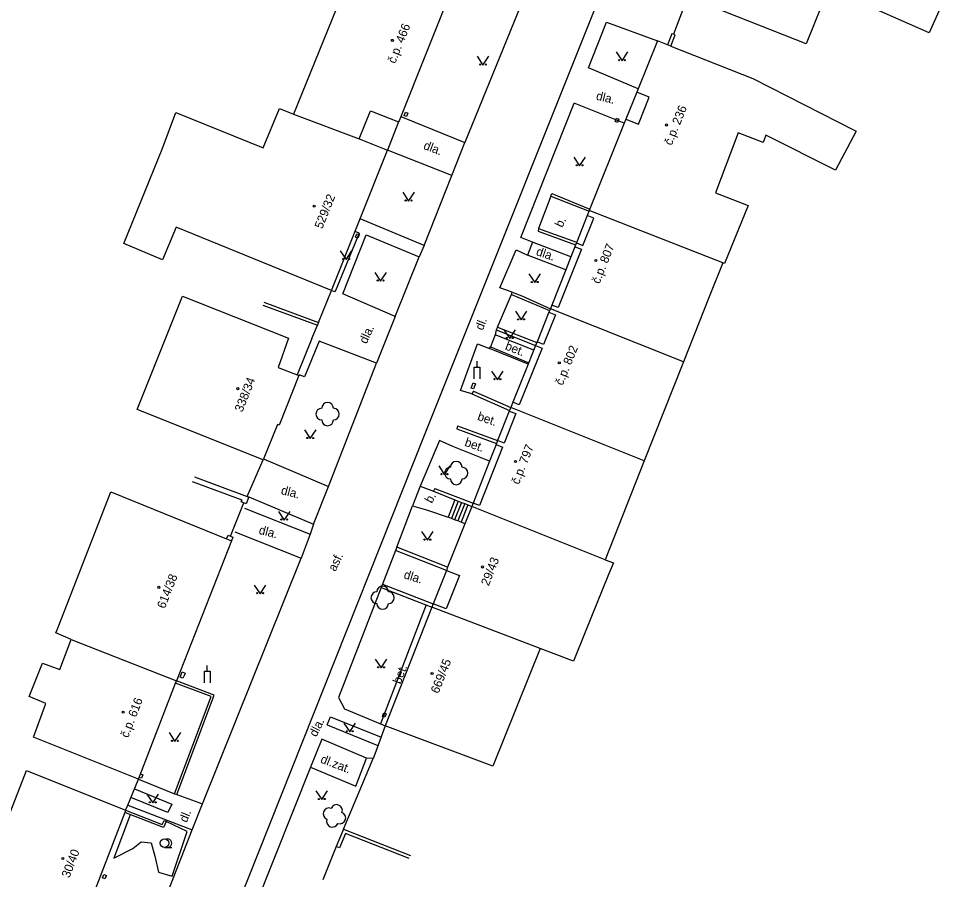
# Model space of a CAD drawing. Extents: x -577457 to -568404, y -1208466 to -1201387.
# Drawn here: x -568819.4 to -568739.5, y -1203580.9 to -1203506.9 of the extents above; entities that cross this region are included whole.
import ezdxf

# ---------------------------------------------------------------- set-up
doc = ezdxf.new("R2010")
doc.units = 0
for name, color, linetype in [('BUDOVY_MĚŘ', 7, 'Continuous'), ('BUDOVY_NEMĚŘ', 7, 'Continuous'), ('OBVOD_PILÍŘE', 7, 'Continuous'), ('POMOC_POPIS', 7, 'Continuous'), ('ROZHRANÍ_PLOCH', 7, 'Continuous'), ('ZELEŇ', 7, 'Continuous'), ('ZN_BUDOV', 7, 'Continuous'), ('ZN_DOPLŇKOVÉ', 7, 'Continuous'), ('ZN_KULTUR', 7, 'Continuous'), ('Č_POPIS_ORIENT', 7, 'Continuous')]:
    doc.layers.add(name, color=color, linetype=linetype)

msp = doc.modelspace()

# ---------------------------------------------------------------- linework, layer by layer
at = {"layer": 'BUDOVY_MĚŘ'}
for points in [[(-568781.84, -1203503.44), (-568786.73, -1203515.68)], [(-568763.65, -1203509.13), (-568764.52, -1203508.78), (-568766.18, -1203512.93)], [(-568763.37, -1203509.24), (-568763.65, -1203509.13)], [(-568766.18, -1203512.93), (-568766.29, -1203513.21)], [(-568767.22, -1203515.53), (-568766.15, -1203515.96), (-568765.22, -1203513.64), (-568766.29, -1203513.21)], [(-568766.29, -1203513.21), (-568767.22, -1203515.53)], [(-568790.15, -1203517.23), (-568789.18, -1203514.81), (-568786.77, -1203515.77)], [(-568786.77, -1203515.77), (-568787.73, -1203518.19)], [(-568786.73, -1203515.68), (-568786.77, -1203515.77)], [(-568767.36, -1203515.88), (-568770.37, -1203523.38)], [(-568767.22, -1203515.53), (-568767.36, -1203515.88)], [(-568790.15, -1203517.23), (-568787.73, -1203518.19)], [(-568792.54, -1203530.28), (-568787.73, -1203518.19)], [(-568770.37, -1203523.38), (-568770.55, -1203523.82)], [(-568771.48, -1203526.17), (-568770.92, -1203526.39), (-568769.99, -1203524.04), (-568770.55, -1203523.82)], [(-568770.55, -1203523.82), (-568771.48, -1203526.17)], [(-568771.61, -1203526.5), (-568771.05, -1203526.72), (-568773.04, -1203531.74), (-568773.59, -1203531.52)], [(-568771.61, -1203526.5), (-568771.95, -1203527.36)], [(-568771.48, -1203526.17), (-568771.61, -1203526.5)], [(-568771.95, -1203527.36), (-568772.4, -1203528.49)], [(-568772.4, -1203528.49), (-568773.59, -1203531.52)], [(-568773.84, -1203532.13), (-568773.28, -1203532.35), (-568774.31, -1203534.91), (-568774.86, -1203534.69)], [(-568773.84, -1203532.13), (-568774.86, -1203534.69)], [(-568773.72, -1203531.84), (-568773.84, -1203532.13)], [(-568773.59, -1203531.52), (-568773.72, -1203531.84)], [(-568774.99, -1203535), (-568774.43, -1203535.22), (-568776.39, -1203540.1), (-568776.95, -1203539.88)], [(-568774.99, -1203535), (-568775.63, -1203536.6)], [(-568774.86, -1203534.69), (-568774.99, -1203535)], [(-568775.63, -1203536.6), (-568776.95, -1203539.88)], [(-568795.49, -1203537.52), (-568795.34, -1203537.58), (-568797.03, -1203541.85), (-568797.17, -1203541.8), (-568798.4, -1203544.82)], [(-568776.95, -1203539.88), (-568777.13, -1203540.33)], [(-568777.25, -1203540.64), (-568776.69, -1203540.86), (-568777.69, -1203543.39), (-568778.25, -1203543.18)], [(-568777.25, -1203540.64), (-568778.25, -1203543.18)], [(-568777.13, -1203540.33), (-568777.25, -1203540.64)], [(-568778.25, -1203543.18), (-568778.38, -1203543.51)], [(-568778.38, -1203543.51), (-568777.82, -1203543.73), (-568779.81, -1203548.77), (-568780.36, -1203548.55)], [(-568778.38, -1203543.51), (-568778.94, -1203544.94)], [(-568778.94, -1203544.94), (-568780.36, -1203548.55)], [(-568780.48, -1203548.84), (-568781.07, -1203550.33)], [(-568780.36, -1203548.55), (-568780.48, -1203548.84)], [(-568781.07, -1203550.33), (-568782.55, -1203554.06)], [(-568801.14, -1203551.81), (-568805.87, -1203563.84)], [(-568801.56, -1203551.64), (-568801.14, -1203551.81)], [(-568782.66, -1203554.34), (-568781.54, -1203554.78), (-568782.68, -1203557.66), (-568783.8, -1203557.22)], [(-568782.66, -1203554.34), (-568783.8, -1203557.22)], [(-568782.55, -1203554.06), (-568782.66, -1203554.34)], [(-568783.91, -1203557.5), (-568787.91, -1203567.71)], [(-568783.8, -1203557.22), (-568783.91, -1203557.5)], [(-568809.12, -1203572.3), (-568805.94, -1203564.03)], [(-568805.94, -1203564.03), (-568805.87, -1203563.84)], [(-568810.31, -1203575.17), (-568813.48, -1203583.43)], [(-568810.24, -1203574.98), (-568810.31, -1203575.17)]]:
    msp.add_lwpolyline(points, dxfattribs=at)
at = {"layer": 'BUDOVY_NEMĚŘ'}
for points in [[(-568791.37, -1203499.6), (-568799.18, -1203496.31), (-568802.74, -1203494.81), (-568804.18, -1203498.12), (-568797.15, -1203501.19), (-568797.4, -1203501.84), (-568791.38, -1203504.21), (-568795.81, -1203515.1)], [(-568756.46, -1203497.08), (-568750.54, -1203499.49), (-568739.5, -1203504.35), (-568741.15, -1203508.1), (-568749.82, -1203504.27), (-568751.72, -1203509.06), (-568761.76, -1203505.06)], [(-568763.37, -1203509.24), (-568756.3, -1203512.03), (-568747.54, -1203516.5), (-568747.44, -1203516.55), (-568749.21, -1203519.92), (-568755.19, -1203516.91), (-568755.43, -1203517.55), (-568757.58, -1203516.71), (-568759.51, -1203521.87), (-568756.72, -1203522.96), (-568758.76, -1203527.95), (-568758.9, -1203527.9), (-568770.37, -1203523.38)], [(-568792.54, -1203530.28), (-568805.88, -1203524.83), (-568807.07, -1203527.62), (-568810.4, -1203526.21), (-568807.09, -1203518.12), (-568805.93, -1203514.97), (-568798.4, -1203518), (-568796.99, -1203514.6), (-568795.81, -1203515.1), (-568790.15, -1203517.23)], [(-568758.9, -1203527.9), (-568760.06, -1203530.82), (-568762.27, -1203536.4), (-568773.72, -1203531.84)], [(-568798.4, -1203544.82), (-568809.24, -1203540.5), (-568805.33, -1203530.75), (-568796.23, -1203534.37), (-568797.12, -1203536.89), (-568795.49, -1203537.52)], [(-568762.27, -1203536.4), (-568765.65, -1203544.93), (-568777.13, -1203540.33)], [(-568765.65, -1203544.93), (-568769.02, -1203553.43), (-568780.48, -1203548.84)], [(-568814.9, -1203560.29), (-568816.22, -1203559.71), (-568816.13, -1203559.45), (-568811.49, -1203547.6), (-568801.56, -1203551.64)], [(-568769.02, -1203553.43), (-568768.3, -1203553.69), (-568768.71, -1203554.7), (-568770.72, -1203559.65), (-568771.74, -1203562.15), (-568774.6, -1203561.06), (-568783.91, -1203557.5)], [(-568809.12, -1203572.3), (-568818.15, -1203568.68), (-568817.1, -1203565.79), (-568818.52, -1203565.2), (-568817.37, -1203562.31), (-568815.89, -1203562.87), (-568814.9, -1203560.29), (-568805.87, -1203563.84)], [(-568774.6, -1203561.06), (-568778.67, -1203571.18), (-568787.91, -1203567.71)], [(-568823.08, -1203582.62), (-568822.11, -1203580.2), (-568820.1, -1203575.02), (-568818.76, -1203571.55), (-568810.24, -1203574.98)]]:
    msp.add_lwpolyline(points, dxfattribs=at)
at = {"layer": 'OBVOD_PILÍŘE'}
for points in [[(-568786.03, -1203515.16), (-568786.09, -1203515.31), (-568786.29, -1203515.23), (-568786.17, -1203514.93), (-568785.97, -1203515.01), (-568786.03, -1203515.16)], [(-568768.08, -1203515.59), (-568768.02, -1203515.44), (-568767.82, -1203515.52), (-568767.94, -1203515.82), (-568768.14, -1203515.74), (-568768.08, -1203515.59)], [(-568790.2, -1203525.61), (-568790.26, -1203525.76), (-568790.46, -1203525.68), (-568790.35, -1203525.38), (-568790.14, -1203525.46), (-568790.2, -1203525.61)], [(-568780.44, -1203538.44), (-568780.35, -1203538.22), (-568780.15, -1203538.3), (-568780.32, -1203538.74), (-568780.53, -1203538.66), (-568780.44, -1203538.44)], [(-568805.21, -1203563.39), (-568805.3, -1203563.61), (-568805.53, -1203563.52), (-568805.36, -1203563.08), (-568805.12, -1203563.17), (-568805.21, -1203563.39)], [(-568788.09, -1203566.75), (-568788.03, -1203566.6), (-568787.83, -1203566.68), (-568787.94, -1203566.98), (-568788.15, -1203566.9), (-568788.09, -1203566.75)], [(-568808.8, -1203572.08), (-568808.86, -1203572.23), (-568809.06, -1203572.15), (-568808.95, -1203571.85), (-568808.74, -1203571.93), (-568808.8, -1203572.08)], [(-568811.95, -1203580.73), (-568812.01, -1203580.88), (-568812.21, -1203580.8), (-568812.1, -1203580.5), (-568811.89, -1203580.58), (-568811.95, -1203580.73)]]:
    msp.add_lwpolyline(points, dxfattribs=at)
at = {"layer": 'ROZHRANÍ_PLOCH'}
for points in [[(-568750, -1203456.23), (-568784.58, -1203542.75)], [(-568776.25, -1203505.71), (-568781.07, -1203517.55)], [(-568770.44, -1203511.1), (-568768.88, -1203507.18)], [(-568768.88, -1203507.18), (-568764.52, -1203508.78)], [(-568766.18, -1203512.93), (-568770.44, -1203511.1)], [(-568775.26, -1203526.1), (-568776.25, -1203525.72), (-568771.66, -1203514.16)], [(-568767.36, -1203515.88), (-568771.66, -1203514.16)], [(-568786.58, -1203515.31), (-568781.07, -1203517.55)], [(-568782.2, -1203520.38), (-568781.07, -1203517.55)], [(-568782.2, -1203520.38), (-568787.73, -1203518.19)], [(-568784.57, -1203526.39), (-568782.2, -1203520.38)], [(-568773.69, -1203522.15), (-568774.73, -1203524.94)], [(-568784.57, -1203526.39), (-568790.08, -1203524.1)], [(-568790.15, -1203525.34), (-568792.22, -1203530.35)], [(-568791.55, -1203530.54), (-568789.55, -1203525.49)], [(-568790.15, -1203525.34), (-568790.51, -1203525.18)], [(-568789.55, -1203525.49), (-568784.99, -1203527.38)], [(-568784.57, -1203526.39), (-568784.99, -1203527.38)], [(-568775.26, -1203526.1), (-568775.69, -1203527.23)], [(-568771.95, -1203527.36), (-568775.26, -1203526.1)], [(-568787.07, -1203532.51), (-568784.99, -1203527.38)], [(-568777.01, -1203530.41), (-568778.07, -1203530.05), (-568776.67, -1203526.77), (-568775.69, -1203527.23)], [(-568772.4, -1203528.49), (-568775.69, -1203527.23)], [(-568792.54, -1203530.28), (-568792.22, -1203530.35)], [(-568787.07, -1203532.51), (-568791.55, -1203530.54)], [(-568778.26, -1203533.43), (-568777.07, -1203530.61)], [(-568776.18, -1203530.73), (-568773.72, -1203531.84)], [(-568787.07, -1203532.51), (-568788.66, -1203536.52)], [(-568778.38, -1203533.65), (-568778.45, -1203534.09)], [(-568778.45, -1203534.09), (-568778.87, -1203535.12)], [(-568775.15, -1203535.4), (-568778.45, -1203534.09)], [(-568793.6, -1203534.63), (-568794.85, -1203537.7)], [(-568788.66, -1203536.52), (-568793.6, -1203534.63)], [(-568780.46, -1203539.17), (-568781.45, -1203538.87), (-568779.98, -1203534.85), (-568778.94, -1203535.27)], [(-568778.94, -1203535.27), (-568778.87, -1203535.12)], [(-568775.63, -1203536.6), (-568778.94, -1203535.27)], [(-568778.87, -1203535.12), (-568775.58, -1203536.48)], [(-568792.79, -1203547.12), (-568788.66, -1203536.52)], [(-568794.85, -1203537.7), (-568795.31, -1203537.52)], [(-568784.58, -1203542.75), (-568805.49, -1203595.39)], [(-568782.09, -1203543.7), (-568783.26, -1203543.17), (-568784.9, -1203547.09)], [(-568778.94, -1203544.94), (-568782.09, -1203543.7)], [(-568798.37, -1203544.75), (-568792.79, -1203547.12)], [(-568794.08, -1203550.38), (-568792.79, -1203547.12)], [(-568784.9, -1203547.09), (-568785.57, -1203548.78)], [(-568784.9, -1203547.09), (-568783.76, -1203547.54)], [(-568799.63, -1203548.03), (-568794.08, -1203550.38)], [(-568783.76, -1203547.54), (-568781.92, -1203548.27)], [(-568800.01, -1203548.98), (-568794.37, -1203551.23)], [(-568786.93, -1203552.35), (-568785.57, -1203548.78)], [(-568785.57, -1203548.78), (-568784.37, -1203549.14)], [(-568781.92, -1203548.27), (-568782.51, -1203549.76)], [(-568781.64, -1203548.38), (-568782.23, -1203549.87)], [(-568781.36, -1203548.49), (-568781.95, -1203549.98)], [(-568781.92, -1203548.27), (-568781.64, -1203548.38)], [(-568781.08, -1203548.6), (-568781.67, -1203550.09)], [(-568781.64, -1203548.38), (-568781.36, -1203548.49)], [(-568780.8, -1203548.71), (-568781.39, -1203550.2)], [(-568781.36, -1203548.49), (-568781.08, -1203548.6)], [(-568781.08, -1203548.6), (-568780.8, -1203548.71)], [(-568780.8, -1203548.71), (-568780.48, -1203548.84)], [(-568784.37, -1203549.14), (-568782.51, -1203549.76)], [(-568782.23, -1203549.87), (-568782.51, -1203549.76)], [(-568794.08, -1203550.38), (-568794.37, -1203551.23)], [(-568781.95, -1203549.98), (-568782.23, -1203549.87)], [(-568781.67, -1203550.09), (-568781.95, -1203549.98)], [(-568781.39, -1203550.2), (-568781.67, -1203550.09)], [(-568781.07, -1203550.33), (-568781.39, -1203550.2)], [(-568800.83, -1203551.04), (-568795.15, -1203553.28)], [(-568794.37, -1203551.23), (-568795.15, -1203553.28)], [(-568787.04, -1203552.63), (-568788.16, -1203555.54)], [(-568786.93, -1203552.35), (-568787.04, -1203552.63)], [(-568782.66, -1203554.34), (-568787.04, -1203552.63)], [(-568803.61, -1203574.42), (-568795.15, -1203553.28)], [(-568788.27, -1203555.82), (-568791.93, -1203565.29)], [(-568788.16, -1203555.54), (-568788.27, -1203555.82)], [(-568788.16, -1203555.54), (-568783.8, -1203557.22)], [(-568784.4, -1203557.31), (-568788.32, -1203567.54)], [(-568791.93, -1203565.29), (-568791.41, -1203566.26)], [(-568791.41, -1203566.26), (-568788.32, -1203567.54)], [(-568792.92, -1203567.64), (-568792.63, -1203566.93)], [(-568792.63, -1203566.93), (-568788.26, -1203568.68)], [(-568792.92, -1203567.64), (-568788.54, -1203569.4)], [(-568788.32, -1203567.54), (-568787.91, -1203567.71)], [(-568793.37, -1203568.86), (-568794.33, -1203571.28)], [(-568789.52, -1203570.5), (-568793.37, -1203568.86)], [(-568790.45, -1203572.91), (-568789.52, -1203570.5)], [(-568788.95, -1203570.52), (-568789.52, -1203570.5)], [(-568794.33, -1203571.28), (-568802.17, -1203590.92)], [(-568794.33, -1203571.28), (-568790.45, -1203572.91)], [(-568809.12, -1203572.3), (-568806.03, -1203573.56)], [(-568809.47, -1203573.14), (-568806.26, -1203574.45)], [(-568805.84, -1203573.63), (-568803.61, -1203574.42)], [(-568810.05, -1203574.53), (-568804.51, -1203576.65)], [(-568806.59, -1203575.18), (-568809.78, -1203573.88)], [(-568806.26, -1203574.45), (-568806.59, -1203575.18)], [(-568804.51, -1203576.65), (-568803.61, -1203574.42)], [(-568807.97, -1203585.54), (-568804.51, -1203576.65)]]:
    msp.add_lwpolyline(points, dxfattribs=at)
at = {"layer": 'ZELEŇ'}
for points in [[(-568809.83, -1203575.36), (-568811.24, -1203579.09)], [(-568804.95, -1203576.8), (-568806.74, -1203575.95)], [(-568806.22, -1203580.65), (-568804.95, -1203576.8)], [(-568809.6, -1203578.28), (-568808.91, -1203577.68)], [(-568808.91, -1203577.68), (-568808.04, -1203577.79)], [(-568811.24, -1203579.09), (-568809.6, -1203578.28)], [(-568808.04, -1203577.79), (-568807.73, -1203578.92)], [(-568807.73, -1203578.92), (-568807.42, -1203580.3)], [(-568807.42, -1203580.3), (-568806.22, -1203580.65)]]:
    msp.add_lwpolyline(points, dxfattribs=at)
for centre in [(-568792.87, -1203540.9), (-568781.81, -1203545.97), (-568788.14, -1203556.69), (-568792.28, -1203575.46)]:
    msp.add_circle(centre, 0.0005, dxfattribs=at)
for centre, start, end in [((-568792.87, -1203540.4), 0, 179.99999), ((-568793.37, -1203540.9), 89.99999, 269.99999), ((-568792.37, -1203540.9), 270, 89.99999), ((-568792.87, -1203541.4), 179.99999, 359.99999), ((-568781.81, -1203545.47), 0, 179.99999), ((-568782.31, -1203545.97), 89.99999, 269.99999), ((-568781.31, -1203545.97), 270, 89.99999), ((-568781.81, -1203546.47), 179.99999, 359.99999), ((-568788.64, -1203556.69), 89.99999, 269.99999), ((-568788.14, -1203556.19), 0, 179.99999), ((-568787.64, -1203556.69), 270, 89.99999), ((-568788.14, -1203557.19), 179.99999, 359.99999), ((-568792.101, -1203574.993), 339.03001, 159.03001), ((-568792.747, -1203575.281), 69.03001, 249.03001), ((-568791.813, -1203575.639), 249.03001, 69.03), ((-568792.459, -1203575.927), 159.03001, 339.03)]:
    msp.add_arc(centre, 0.5, start, end, dxfattribs=at)
at = {"layer": 'ZN_BUDOV'}
for centre in [(-568787.3, -1203508.75), (-568763.74, -1203516.03), (-568794.03, -1203523.02), (-568769.8, -1203527.69), (-568772.95, -1203536.49), (-568800.59, -1203538.71), (-568776.71, -1203544.98), (-568779.56, -1203554.05), (-568807.37, -1203555.8), (-568783.89, -1203563.21), (-568810.45, -1203566.53), (-568815.63, -1203579.12)]:
    msp.add_circle(centre, 0.0875, dxfattribs=at)
at = {"layer": 'ZN_DOPLŇKOVÉ'}
for p, q in [((-568780.02, -1203536.86), (-568780.02, -1203536.36)), ((-568803.21, -1203563.01), (-568803.21, -1203562.51))]:
    msp.add_line(p, q, dxfattribs=at)
for points in [[(-568762.03, -1203505.34), (-568763.14, -1203508.23)], [(-568763.14, -1203508.23), (-568763.28, -1203508.18), (-568763.65, -1203509.13)], [(-568763.37, -1203509.24), (-568763, -1203508.28), (-568763.14, -1203508.23)], [(-568773.69, -1203522.15), (-568773.6, -1203521.91)], [(-568773.69, -1203522.15), (-568770.39, -1203523.44)], [(-568773.6, -1203521.91), (-568770.32, -1203523.26)], [(-568774.73, -1203524.94), (-568774.77, -1203525.16)], [(-568774.73, -1203524.94), (-568771.46, -1203526.12)], [(-568774.77, -1203525.16), (-568771.55, -1203526.35)], [(-568793.65, -1203533.01), (-568792.54, -1203530.28)], [(-568777.07, -1203530.61), (-568777.01, -1203530.41)], [(-568777.07, -1203530.61), (-568773.78, -1203531.99)], [(-568777.01, -1203530.41), (-568776.18, -1203530.73)], [(-568798.34, -1203531.28), (-568793.65, -1203533.01)], [(-568798.43, -1203531.52), (-568793.74, -1203533.25)], [(-568793.65, -1203533.01), (-568793.74, -1203533.25)], [(-568794.22, -1203534.41), (-568793.74, -1203533.25)], [(-568778.26, -1203533.43), (-568778.38, -1203533.65)], [(-568778.38, -1203533.65), (-568774.99, -1203535)], [(-568778.26, -1203533.43), (-568774.88, -1203534.74)], [(-568794.22, -1203534.41), (-568795.49, -1203537.52)], [(-568780.27, -1203537.86), (-568780.27, -1203536.86), (-568779.77, -1203536.86), (-568779.77, -1203537.86)], [(-568780.33, -1203538.92), (-568780.46, -1203539.17)], [(-568780.46, -1203539.17), (-568777.23, -1203540.58)], [(-568780.33, -1203538.92), (-568777.13, -1203540.33)], [(-568781.69, -1203541.91), (-568781.75, -1203542.18)], [(-568781.75, -1203542.18), (-568778.35, -1203543.44)], [(-568781.69, -1203541.91), (-568778.25, -1203543.18)], [(-568799.77, -1203547.98), (-568798.4, -1203544.82)], [(-568804.32, -1203546.3), (-568799.77, -1203547.98)], [(-568800.08, -1203548.54), (-568800.29, -1203548.46), (-568800.22, -1203548.29), (-568804.48, -1203546.72)], [(-568783.66, -1203547.29), (-568783.76, -1203547.54)], [(-568783.66, -1203547.29), (-568780.36, -1203548.55)], [(-568799.77, -1203547.98), (-568799.63, -1203548.03), (-568799.87, -1203548.62), (-568800.08, -1203548.54)], [(-568801.22, -1203551.4), (-568800.08, -1203548.54)], [(-568801.56, -1203551.64), (-568801.43, -1203551.32), (-568801.22, -1203551.4)], [(-568801.22, -1203551.4), (-568801.01, -1203551.49), (-568801.14, -1203551.81)], [(-568782.55, -1203554.06), (-568786.93, -1203552.35)], [(-568788.27, -1203555.82), (-568783.91, -1203557.5)], [(-568803.46, -1203564.01), (-568803.46, -1203563.01), (-568802.96, -1203563.01), (-568802.96, -1203564.01)], [(-568806.03, -1203573.56), (-568802.88, -1203565.2), (-568805.94, -1203564.03)], [(-568805.84, -1203573.63), (-568802.62, -1203565.08), (-568805.87, -1203563.84)], [(-568787.91, -1203567.71), (-568788.73, -1203569.93)], [(-568791.51, -1203576.59), (-568788.95, -1203570.52)], [(-568788.73, -1203569.93), (-568788.95, -1203570.52)], [(-568810.05, -1203574.53), (-568809.12, -1203572.3)], [(-568806.03, -1203573.56), (-568805.84, -1203573.63)], [(-568810.24, -1203574.98), (-568810.05, -1203574.53)], [(-568810.24, -1203574.98), (-568807.09, -1203576.21), (-568806.92, -1203575.86), (-568806.74, -1203575.95), (-568806.99, -1203576.46), (-568810.31, -1203575.17)], [(-568791.51, -1203576.59), (-568792.12, -1203578.09)], [(-568785.86, -1203579.14), (-568791.34, -1203576.98), (-568791.84, -1203578.2), (-568792.12, -1203578.09)], [(-568791.51, -1203576.59), (-568785.75, -1203578.86)], [(-568792.12, -1203578.09), (-568793.27, -1203580.97)]]:
    msp.add_lwpolyline(points, dxfattribs=at)
at = {"layer": 'ZN_KULTUR'}
msp.add_line((-568806.89, -1203578.185), (-568806.265, -1203578.185), dxfattribs=at)
for points in [[(-568768.06, -1203509.75), (-568767.56, -1203510.5), (-568767.06, -1203509.75)], [(-568780.01, -1203510.12), (-568779.51, -1203510.87), (-568779.01, -1203510.12)], [(-568771.7, -1203518.8), (-568771.2, -1203519.55), (-568770.7, -1203518.8)], [(-568786.41, -1203521.82), (-568785.91, -1203522.57), (-568785.41, -1203521.82)], [(-568791.78, -1203526.86), (-568791.28, -1203527.61), (-568790.78, -1203526.86)], [(-568788.81, -1203528.71), (-568788.31, -1203529.46), (-568787.81, -1203528.71)], [(-568775.56, -1203528.84), (-568775.06, -1203529.59), (-568774.56, -1203528.84)], [(-568776.73, -1203532.05), (-568776.23, -1203532.8), (-568775.73, -1203532.05)], [(-568777.71, -1203533.65), (-568777.21, -1203534.4), (-568776.71, -1203533.65)], [(-568778.77, -1203537.2), (-568778.27, -1203537.95), (-568777.77, -1203537.2)], [(-568794.86, -1203542.26), (-568794.36, -1203543.01), (-568793.86, -1203542.26)], [(-568783.32, -1203545.36), (-568782.82, -1203546.11), (-568782.32, -1203545.36)], [(-568797.09, -1203549.27), (-568796.59, -1203550.02), (-568796.09, -1203549.27)], [(-568784.79, -1203551), (-568784.29, -1203551.75), (-568783.79, -1203551)], [(-568799.17, -1203555.6), (-568798.67, -1203556.35), (-568798.17, -1203555.6)], [(-568788.77, -1203561.98), (-568788.27, -1203562.73), (-568787.77, -1203561.98)], [(-568791.47, -1203567.48), (-568790.97, -1203568.23), (-568790.47, -1203567.48)], [(-568806.5, -1203568.3), (-568806, -1203569.05), (-568805.5, -1203568.3)], [(-568808.4, -1203573.59), (-568807.9, -1203574.34), (-568807.4, -1203573.59)], [(-568793.87, -1203573.31), (-568793.37, -1203574.06), (-568792.87, -1203573.31)]]:
    msp.add_lwpolyline(points, dxfattribs=at)
for centre, radius in [((-568767.81, -1203510.45), 0.05), ((-568767.31, -1203510.45), 0.05), ((-568779.76, -1203510.82), 0.05), ((-568779.26, -1203510.82), 0.05), ((-568771.45, -1203519.5), 0.05), ((-568770.95, -1203519.5), 0.05), ((-568786.16, -1203522.52), 0.05), ((-568785.66, -1203522.52), 0.05), ((-568791.53, -1203527.56), 0.05), ((-568791.03, -1203527.56), 0.05), ((-568788.56, -1203529.41), 0.05), ((-568788.06, -1203529.41), 0.05), ((-568775.31, -1203529.54), 0.05), ((-568774.81, -1203529.54), 0.05), ((-568776.48, -1203532.75), 0.05), ((-568775.98, -1203532.75), 0.05), ((-568777.46, -1203534.35), 0.05), ((-568776.96, -1203534.35), 0.05), ((-568778.52, -1203537.9), 0.05), ((-568778.02, -1203537.9), 0.05), ((-568794.61, -1203542.96), 0.05), ((-568794.11, -1203542.96), 0.05), ((-568783.07, -1203546.06), 0.05), ((-568782.57, -1203546.06), 0.05), ((-568796.84, -1203549.97), 0.05), ((-568796.34, -1203549.97), 0.05), ((-568784.54, -1203551.7), 0.05), ((-568784.04, -1203551.7), 0.05), ((-568798.92, -1203556.3), 0.05), ((-568798.42, -1203556.3), 0.05), ((-568788.52, -1203562.68), 0.05), ((-568788.02, -1203562.68), 0.05), ((-568791.22, -1203568.18), 0.05), ((-568790.72, -1203568.18), 0.05), ((-568806.25, -1203569), 0.05), ((-568805.75, -1203569), 0.05), ((-568808.15, -1203574.29), 0.05), ((-568807.65, -1203574.29), 0.05), ((-568793.62, -1203574.01), 0.05), ((-568793.12, -1203574.01), 0.05), ((-568806.89, -1203577.81), 0.375)]:
    msp.add_circle(centre, radius, dxfattribs=at)
msp.add_arc((-568806.64, -1203577.81), 0.375, 249.49437, 109.04743, dxfattribs=at)

# ---------------------------------------------------------------- texts
at = {"layer": 'POMOC_POPIS'}
for s, rotation, p in [('dla.', 346.55003, (-568769.84, -1203513.85)), ('dla.', 338.94, (-568784.69, -1203518.07)), ('b.', 65.22002, (-568772.69, -1203524.91)), ('dla.', 341.49998, (-568775, -1203527.21)), ('dl.', 68.39999, (-568779.53, -1203533.75)), ('dla.', 65.50002, (-568789.52, -1203534.91)), ('bet.', 338.45998, (-568777.67, -1203535.32)), ('bet.', 340.94003, (-568780.05, -1203541.39)), ('bet.', 340.94003, (-568781.15, -1203543.62)), ('dla.', 345.60998, (-568796.93, -1203547.77)), ('b.', 61.47001, (-568783.91, -1203548.63)), ('dla.', 345.60998, (-568798.83, -1203551.19)), ('asf.', 64.24003, (-568792.2, -1203554.49)), ('dla.', 342.93999, (-568786.38, -1203555.01)), ('bet.', 69.03001, (-568786.6, -1203564.17)), ('dla.', 63.40001, (-568793.84, -1203568.72)), ('dl.zat.', 339.03001, (-568793.54, -1203570.86)), ('dl.', 67.96001, (-568804.97, -1203576.08))]:
    msp.add_text(s, height=0.75, rotation=rotation, dxfattribs=at).set_placement(p)
at = {"layer": 'Č_POPIS_ORIENT'}
for s, rotation, p in [('č.p. 466', 68.22999, (-568787.06, -1203510.8)), ('č.p. 236', 68.15998, (-568763.29, -1203517.84)), ('529/32', 68.30001, (-568793.33, -1203525.02)), ('č.p. 807', 68.39999, (-568769.5, -1203529.75)), ('č.p. 802', 68.11998, (-568772.66, -1203538.49)), ('338/34', 68.41001, (-568800.2, -1203540.78)), ('č.p. 797', 68.51, (-568776.43, -1203547.01)), ('29/43', 68.64, (-568779.02, -1203555.73)), ('614/38', 68.54002, (-568806.87, -1203557.69)), ('669/45', 68.60998, (-568783.34, -1203564.99)), ('č.p. 616', 68.99002, (-568810.02, -1203568.8)), ('30/40', 69.03001, (-568815.07, -1203580.85))]:
    msp.add_text(s, height=0.75, rotation=rotation, dxfattribs=at).set_placement(p)

doc.saveas('drawing.dxf')
